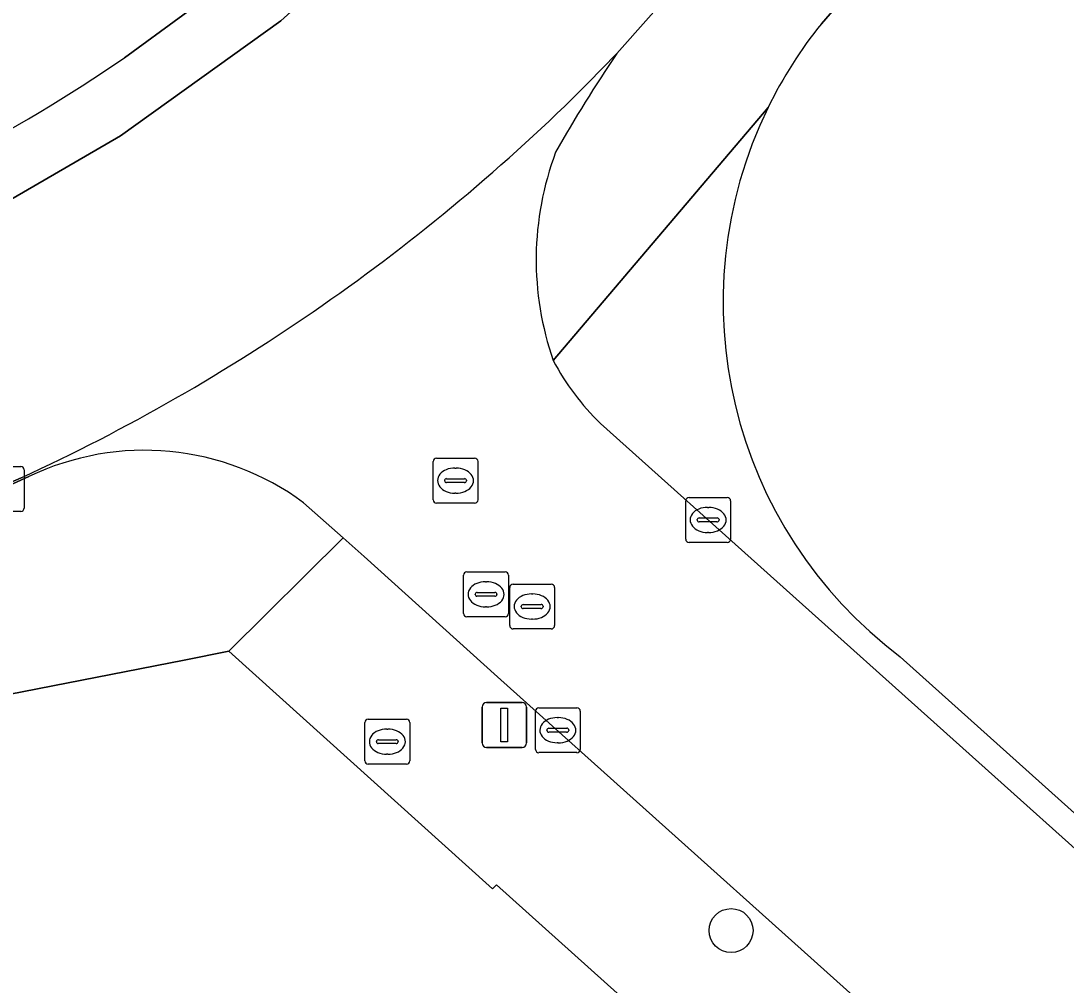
# Model space of a CAD drawing. Extents: x 157648 to 158502, y 379212 to 380938.
# Drawn here: x 158309.28 to 158332.56, y 380314.96 to 380336.43 of the extents above; entities that cross this region are included whole.
import ezdxf

# ---------------------------------------------------------------- set-up
doc = ezdxf.new("R2010")
doc.units = 0
for name, color, linetype in [('IMGEO_Boom', 7, 'Continuous'), ('IMGEO_Brandkraan', 7, 'Continuous'), ('IMGEO_Erf', 7, 'Continuous'), ('IMGEO_Kolk', 7, 'Continuous'), ('IMGEO_Lichtmast', 7, 'Continuous'), ('IMGEO_Rijbaan_lokaal_gesloten', 7, 'Continuous'), ('IMGEO_Rijbaan_lokaal_open', 7, 'Continuous'), ('IMGEO_Rioolput', 7, 'Continuous'), ('IMGEO_Voetpad_open', 7, 'Continuous')]:
    doc.layers.add(name, color=color, linetype=linetype)

msp = doc.modelspace()

# ---------------------------------------------------------------- linework, layer by layer
at = {"layer": 'IMGEO_Boom'}
msp.add_circle((158325.101, 380316.171), 0.489, dxfattribs=at)
at = {"layer": 'IMGEO_Brandkraan'}
for p, q in [((158317.018, 380320.878), (158317.87, 380320.878)), ((158316.943, 380319.952), (158316.943, 380320.804)), ((158317.431, 380320.658), (158317.456, 380320.658)), ((158317.944, 380320.804), (158317.944, 380319.952)), ((158317.202, 380320.372), (158317.202, 380320.384)), ((158317.245, 380320.421), (158317.643, 380320.421)), ((158317.686, 380320.384), (158317.686, 380320.372)), ((158317.64, 380320.335), (158317.242, 380320.335)), ((158317.454, 380320.098), (158317.429, 380320.098)), ((158317.87, 380319.878), (158317.018, 380319.878))]:
    msp.add_line(p, q, dxfattribs=at)
for points in [[(158317.018, 380320.878), (158317.87, 380320.878)], [(158316.943, 380319.952), (158316.943, 380320.804)], [(158317.944, 380320.804), (158317.944, 380319.952)], [(158317.87, 380319.878), (158317.018, 380319.878)]]:
    msp.add_lwpolyline(points, dxfattribs=at)
for centre, radius, start, end in [((158317.02, 380320.802), 0.0765, 91.552, 178.448), ((158317.02, 380320.802), 0.0765, 91.552, 178.448), ((158317.868, 380320.802), 0.0765, 1.552, 88.448), ((158317.868, 380320.802), 0.0765, 1.552, 88.448), ((158317.242, 380320.381), 0.0403, 85.8775, 175.7526), ((158317.647, 380320.383), 0.0386, 1.7309, 96.639), ((158317.239, 380320.371), 0.0366, 178.938, 274.7102), ((158317.643, 380320.378), 0.043, 264.8664, 352.4533), ((158317.02, 380319.954), 0.0765, 181.552, 268.448), ((158317.02, 380319.954), 0.0765, 181.552, 268.448), ((158317.868, 380319.954), 0.0765, 271.552, 358.448), ((158317.868, 380319.954), 0.0765, 271.552, 358.448)]:
    msp.add_arc(centre, radius, start, end, dxfattribs=at)
for centre, major_axis, ratio, start_param, end_param in [((158317.43, 380320.378), (-0.387, 0.002), 0.722429, 4.712389, 7.853982), ((158317.455, 380320.378), (-0.39, 0.002), 0.717154, 1.570796, 4.712389)]:
    msp.add_ellipse(centre, major_axis=major_axis, ratio=ratio, start_param=start_param, end_param=end_param, dxfattribs=at)
at = {"layer": 'IMGEO_Erf'}
for points in [[(158361.728, 380389.558), (158328.274, 380337.71), (158327.111, 380336.37)], [(158355.536, 380284.979), (158355.63, 380285.086), (158319.878, 380317.192), (158319.785, 380317.098), (158313.914, 380322.39), (158312.921, 380322.194), (158264.365, 380312.705), (158256.222, 380311.09), (158254.843, 380310.82), (158258.955, 380273.913), (158254.984, 380250), (158254.861, 380249.262), (158262.709, 380236.893), (158282.59, 380240.787), (158328.358, 380249.669)], [(158328.87, 380322.271), (158368.445, 380286.775), (158375.993, 380286.676), (158378.309, 380289.272), (158394.201, 380307.087)]]:
    msp.add_lwpolyline(points, dxfattribs=at)
for centre, radius, start, end in [((158334.81, 380330.162), 9.89, 141.1194, 153.9581), ((158334.8, 380330.17), 9.877, 153.976, 233.1048)]:
    msp.add_arc(centre, radius, start, end, dxfattribs=at)
at = {"layer": 'IMGEO_Kolk'}
for p, q in [((158308.43, 380326.508), (158309.282, 380326.508)), ((158309.356, 380326.434), (158309.356, 380325.582)), ((158324.089, 380324.891), (158324.089, 380325.743)), ((158324.164, 380325.817), (158325.016, 380325.817)), ((158325.09, 380325.743), (158325.09, 380324.891)), ((158309.282, 380325.508), (158308.43, 380325.508)), ((158324.577, 380325.597), (158324.602, 380325.597)), ((158324.348, 380325.311), (158324.348, 380325.323)), ((158324.786, 380325.274), (158324.388, 380325.274)), ((158324.391, 380325.36), (158324.789, 380325.36)), ((158324.832, 380325.323), (158324.832, 380325.311)), ((158324.6, 380325.037), (158324.575, 380325.037)), ((158325.016, 380324.817), (158324.164, 380324.817)), ((158320.816, 380321.133), (158321.668, 380321.133)), ((158320.741, 380320.207), (158320.741, 380321.059)), ((158321.229, 380320.913), (158321.254, 380320.913)), ((158321.742, 380321.059), (158321.742, 380320.207)), ((158321, 380320.627), (158321, 380320.639)), ((158321.043, 380320.676), (158321.441, 380320.676)), ((158321.484, 380320.639), (158321.484, 380320.627)), ((158321.438, 380320.59), (158321.04, 380320.59)), ((158321.252, 380320.353), (158321.227, 380320.353)), ((158321.668, 380320.133), (158320.816, 380320.133))]:
    msp.add_line(p, q, dxfattribs=at)
for points in [[(158308.43, 380326.508), (158309.282, 380326.508)], [(158309.356, 380326.434), (158309.356, 380325.582)], [(158324.089, 380324.891), (158324.089, 380325.743)], [(158324.164, 380325.817), (158325.016, 380325.817)], [(158325.09, 380325.743), (158325.09, 380324.891)], [(158309.282, 380325.508), (158308.43, 380325.508)], [(158325.016, 380324.817), (158324.164, 380324.817)], [(158320.816, 380321.133), (158321.668, 380321.133)], [(158320.741, 380320.207), (158320.741, 380321.059)], [(158321.742, 380321.059), (158321.742, 380320.207)], [(158321.668, 380320.133), (158320.816, 380320.133)]]:
    msp.add_lwpolyline(points, dxfattribs=at)
for centre, radius, start, end in [((158309.28, 380326.432), 0.0765, 1.552, 88.448), ((158309.28, 380326.432), 0.0765, 1.552, 88.448), ((158324.166, 380325.741), 0.0765, 91.552, 178.448), ((158324.166, 380325.741), 0.0765, 91.552, 178.448), ((158325.014, 380325.741), 0.0765, 1.552, 88.448), ((158325.014, 380325.741), 0.0765, 1.552, 88.448), ((158309.28, 380325.584), 0.0765, 271.552, 358.448), ((158309.28, 380325.584), 0.0765, 271.552, 358.448), ((158324.388, 380325.32), 0.0403, 85.8775, 175.7526), ((158324.385, 380325.31), 0.0366, 178.938, 274.7102), ((158324.789, 380325.317), 0.043, 264.8664, 352.4533), ((158324.793, 380325.322), 0.0386, 1.7309, 96.639), ((158324.166, 380324.893), 0.0765, 181.552, 268.448), ((158324.166, 380324.893), 0.0765, 181.552, 268.448), ((158325.014, 380324.893), 0.0765, 271.552, 358.448), ((158325.014, 380324.893), 0.0765, 271.552, 358.448), ((158320.818, 380321.057), 0.0765, 91.552, 178.448), ((158320.818, 380321.057), 0.0765, 91.552, 178.448), ((158321.666, 380321.057), 0.0765, 1.552, 88.448), ((158321.666, 380321.057), 0.0765, 1.552, 88.448), ((158321.04, 380320.636), 0.0403, 85.8775, 175.7526), ((158321.037, 380320.626), 0.0366, 178.938, 274.7102), ((158321.441, 380320.633), 0.043, 264.8664, 352.4533), ((158321.445, 380320.638), 0.0386, 1.7309, 96.639), ((158320.818, 380320.209), 0.0765, 181.552, 268.448), ((158320.818, 380320.209), 0.0765, 181.552, 268.448), ((158321.666, 380320.209), 0.0765, 271.552, 358.448), ((158321.666, 380320.209), 0.0765, 271.552, 358.448)]:
    msp.add_arc(centre, radius, start, end, dxfattribs=at)
for centre, major_axis, ratio, start_param, end_param in [((158324.576, 380325.317), (-0.387, 0.002), 0.722429, 4.712389, 7.853982), ((158324.601, 380325.317), (-0.39, 0.002), 0.717154, 1.570796, 4.712389), ((158321.228, 380320.633), (-0.387, 0.002), 0.722429, 4.712389, 7.853982), ((158321.253, 380320.633), (-0.39, 0.002), 0.717154, 1.570796, 4.712389)]:
    msp.add_ellipse(centre, major_axis=major_axis, ratio=ratio, start_param=start_param, end_param=end_param, dxfattribs=at)
at = {"layer": 'IMGEO_Lichtmast'}
for p, q in [((158319.554, 380320.349), (158319.554, 380321.149)), ((158319.554, 380321.149), (158319.554, 380320.349)), ((158319.654, 380321.249), (158320.444, 380321.249)), ((158320.444, 380321.249), (158319.654, 380321.249)), ((158320.544, 380321.149), (158320.544, 380320.349)), ((158320.544, 380320.349), (158320.544, 380321.149)), ((158320.444, 380320.249), (158319.654, 380320.249)), ((158319.654, 380320.249), (158320.444, 380320.249))]:
    msp.add_line(p, q, dxfattribs=at)
msp.add_lwpolyline([(158319.974, 380321.124), (158320.124, 380321.124), (158320.124, 380320.374), (158319.974, 380320.374), (158319.974, 380321.124)], dxfattribs=at)
for centre, start, end in [((158319.654, 380321.149), 90, 180), ((158319.654, 380321.149), 90, 180), ((158320.444, 380321.149), 0, 90), ((158320.444, 380321.149), 360, 90), ((158319.654, 380320.349), 180, 270), ((158319.654, 380320.349), 180, 270), ((158320.444, 380320.349), 270, 0), ((158320.444, 380320.349), 270, 0)]:
    msp.add_arc(centre, 0.1, start, end, dxfattribs=at)
at = {"layer": 'IMGEO_Rijbaan_lokaal_gesloten'}
for points in [[(158321.913, 380335.046), (158322.556, 380335.707), (158323.969, 380337.301), (158322.8, 380338.281), (158325.582, 380341.817), (158354.457, 380386.687), (158358.544, 380392.841), (158366.85, 380405.76), (158366.882, 380405.811), (158366.882, 380405.811), (158364.309, 380407.61), (158389.416, 380445.887), (158403.005, 380466.605), (158407.741, 380473.826)], [(158252.667, 380319.58), (158297.379, 380328.323), (158300.886, 380329.108), (158304.148, 380330.07), (158305.918, 380330.827), (158306.936, 380331.323), (158307.953, 380331.819), (158311.501, 380333.875), (158315.073, 380336.434), (158317.032, 380338.206), (158318.518, 380339.79), (158319.987, 380341.493), (158321.746, 380343.769), (158349.792, 380387.036), (158357.742, 380399.152), (158358.865, 380400.883), (158359.212, 380401.425), (158375.308, 380426.619)], [(158357.468, 380398.711), (158357.742, 380399.152), (158349.792, 380387.036), (158321.746, 380343.769), (158319.987, 380341.493), (158318.518, 380339.79), (158317.032, 380338.206), (158315.073, 380336.434), (158311.501, 380333.875), (158307.953, 380331.819), (158306.936, 380331.323), (158308.481, 380327.416), (158309.051, 380326.149), (158309.29, 380326.255)], [(158318.142, 380341.518), (158317.471, 380340.72), (158316.05, 380339.206), (158314.186, 380337.52), (158311.589, 380335.61)]]:
    msp.add_lwpolyline(points, dxfattribs=at)
for centre, radius, start, end in [((158287.714, 380370.853), 42.569, 291.9915, 304.1145), ((158290.92, 380366.091), 43.868, 294.7566, 314.9522)]:
    msp.add_arc(centre, radius, start, end, dxfattribs=at)
at = {"layer": 'IMGEO_Rijbaan_lokaal_open'}
for points in [[(158322.556, 380335.707), (158321.913, 380335.046)], [(158369.829, 380284.728), (158368.046, 380286.323), (158351.223, 380301.374), (158347.107, 380305.076), (158338.137, 380313.159), (158333.974, 380316.904), (158322.192, 380327.468)], [(158309.29, 380326.255), (158309.051, 380326.149), (158308.856, 380326.008), (158309.458, 380326.281)], [(158315.578, 380325.699), (158316.461, 380324.918), (158316.931, 380324.502), (158319.899, 380321.823), (158358.695, 380287.026), (158363.19, 380282.962), (158365.367, 380281.05), (158374.084, 380273.393), (158375.361, 380274.822)]]:
    msp.add_lwpolyline(points, dxfattribs=at)
for centre, radius, start, end in [((158347.88, 380318.496), 30.619, 145.7978, 150.642), ((158290.92, 380366.091), 43.868, 294.7566, 314.9522), ((158327.572, 380331.115), 6.813, 159.4441, 199.272), ((158326.03, 380331.447), 5.529, 207.8344, 226.0364), ((158312.036, 380320.921), 5.948, 53.45, 115.6853)]:
    msp.add_arc(centre, radius, start, end, dxfattribs=at)
at = {"layer": 'IMGEO_Rioolput'}
for p, q in [((158318.537, 380326.693), (158319.389, 380326.693)), ((158318.462, 380325.767), (158318.462, 380326.619)), ((158318.95, 380326.473), (158318.975, 380326.473)), ((158319.463, 380326.619), (158319.463, 380325.767)), ((158318.721, 380326.187), (158318.721, 380326.199)), ((158318.764, 380326.236), (158319.162, 380326.236)), ((158319.205, 380326.199), (158319.205, 380326.187)), ((158319.159, 380326.15), (158318.761, 380326.15)), ((158318.973, 380325.913), (158318.948, 380325.913)), ((158319.389, 380325.693), (158318.537, 380325.693)), ((158319.217, 380324.16), (158320.069, 380324.16)), ((158319.142, 380323.234), (158319.142, 380324.086)), ((158319.63, 380323.94), (158319.655, 380323.94)), ((158320.143, 380324.086), (158320.143, 380323.234)), ((158320.244, 380323.888), (158321.096, 380323.888)), ((158319.401, 380323.654), (158319.401, 380323.666)), ((158319.444, 380323.703), (158319.842, 380323.703)), ((158319.885, 380323.666), (158319.885, 380323.654)), ((158320.169, 380322.962), (158320.169, 380323.814)), ((158320.657, 380323.668), (158320.682, 380323.668)), ((158321.17, 380323.814), (158321.17, 380322.962)), ((158319.839, 380323.617), (158319.441, 380323.617)), ((158320.471, 380323.431), (158320.869, 380323.431)), ((158319.653, 380323.38), (158319.628, 380323.38)), ((158320.428, 380323.382), (158320.428, 380323.394)), ((158320.866, 380323.345), (158320.468, 380323.345)), ((158320.912, 380323.394), (158320.912, 380323.382)), ((158320.069, 380323.16), (158319.217, 380323.16)), ((158320.68, 380323.108), (158320.655, 380323.108)), ((158321.096, 380322.888), (158320.244, 380322.888))]:
    msp.add_line(p, q, dxfattribs=at)
for points in [[(158318.537, 380326.693), (158319.389, 380326.693)], [(158318.462, 380325.767), (158318.462, 380326.619)], [(158319.463, 380326.619), (158319.463, 380325.767)], [(158319.389, 380325.693), (158318.537, 380325.693)], [(158319.217, 380324.16), (158320.069, 380324.16)], [(158319.142, 380323.234), (158319.142, 380324.086)], [(158320.143, 380324.086), (158320.143, 380323.234)], [(158320.244, 380323.888), (158321.096, 380323.888)], [(158320.169, 380322.962), (158320.169, 380323.814)], [(158321.17, 380323.814), (158321.17, 380322.962)], [(158320.069, 380323.16), (158319.217, 380323.16)], [(158321.096, 380322.888), (158320.244, 380322.888)]]:
    msp.add_lwpolyline(points, dxfattribs=at)
for centre, radius, start, end in [((158318.539, 380326.617), 0.0765, 91.552, 178.448), ((158318.539, 380326.617), 0.0765, 91.552, 178.448), ((158319.387, 380326.617), 0.0765, 1.552, 88.448), ((158319.387, 380326.617), 0.0765, 1.552, 88.448), ((158318.761, 380326.196), 0.0403, 85.8775, 175.7526), ((158319.166, 380326.198), 0.0386, 1.7309, 96.639), ((158318.758, 380326.186), 0.0366, 178.938, 274.7102), ((158319.162, 380326.193), 0.043, 264.8664, 352.4533), ((158318.539, 380325.769), 0.0765, 181.552, 268.448), ((158318.539, 380325.769), 0.0765, 181.552, 268.448), ((158319.387, 380325.769), 0.0765, 271.552, 358.448), ((158319.387, 380325.769), 0.0765, 271.552, 358.448), ((158319.219, 380324.084), 0.0765, 91.552, 178.448), ((158319.219, 380324.084), 0.0765, 91.552, 178.448), ((158320.067, 380324.084), 0.0765, 1.552, 88.448), ((158320.067, 380324.084), 0.0765, 1.552, 88.448), ((158320.246, 380323.812), 0.0765, 91.552, 178.448), ((158320.246, 380323.812), 0.0765, 91.552, 178.448), ((158321.094, 380323.812), 0.0765, 1.552, 88.448), ((158321.094, 380323.812), 0.0765, 1.552, 88.448), ((158319.441, 380323.663), 0.0403, 85.8775, 175.7526), ((158319.438, 380323.653), 0.0366, 178.938, 274.7102), ((158319.842, 380323.66), 0.043, 264.8664, 352.4533), ((158319.846, 380323.665), 0.0386, 1.7309, 96.639), ((158320.468, 380323.391), 0.0403, 85.8775, 175.7526), ((158320.873, 380323.393), 0.0386, 1.7309, 96.639), ((158319.219, 380323.236), 0.0765, 181.552, 268.448), ((158319.219, 380323.236), 0.0765, 181.552, 268.448), ((158320.067, 380323.236), 0.0765, 271.552, 358.448), ((158320.067, 380323.236), 0.0765, 271.552, 358.448), ((158320.465, 380323.381), 0.0366, 178.938, 274.7102), ((158320.869, 380323.388), 0.043, 264.8664, 352.4533), ((158320.246, 380322.964), 0.0765, 181.552, 268.448), ((158320.246, 380322.964), 0.0765, 181.552, 268.448), ((158321.094, 380322.964), 0.0765, 271.552, 358.448), ((158321.094, 380322.964), 0.0765, 271.552, 358.448)]:
    msp.add_arc(centre, radius, start, end, dxfattribs=at)
for centre, major_axis, ratio, start_param, end_param in [((158318.949, 380326.193), (-0.387, 0.002), 0.722429, 4.712389, 7.853982), ((158318.974, 380326.193), (-0.39, 0.002), 0.717154, 1.570796, 4.712389), ((158319.629, 380323.66), (-0.387, 0.002), 0.722429, 4.712389, 7.853982), ((158319.654, 380323.66), (-0.39, 0.002), 0.717154, 1.570796, 4.712389), ((158320.656, 380323.388), (-0.387, 0.002), 0.722429, 4.712389, 7.853982), ((158320.681, 380323.388), (-0.39, 0.002), 0.717154, 1.570796, 4.712389)]:
    msp.add_ellipse(centre, major_axis=major_axis, ratio=ratio, start_param=start_param, end_param=end_param, dxfattribs=at)
at = {"layer": 'IMGEO_Voetpad_open'}
for points in [[(158370.557, 380403.242), (158368.031, 380405.008), (158367.444, 380404.078), (158359.716, 380392.075), (158359.345, 380391.517), (158355.628, 380385.92), (158351.519, 380379.552), (158345.303, 380369.919), (158343.276, 380366.777), (158339.776, 380361.354), (158336.345, 380355.999), (158334.336, 380352.863), (158328.295, 380343.434), (158326.722, 380341.002), (158323.969, 380337.301), (158322.556, 380335.707)], [(158327.111, 380336.37), (158328.274, 380337.71), (158361.728, 380389.558), (158369.975, 380402.34), (158370.557, 380403.242)], [(158311.589, 380335.61), (158314.186, 380337.52), (158316.05, 380339.206), (158317.471, 380340.72), (158318.142, 380341.518)], [(158325.924, 380334.504), (158321.141, 380328.866)], [(158321.141, 380328.866), (158325.924, 380334.504)], [(158322.192, 380327.468), (158333.974, 380316.904), (158338.137, 380313.159), (158347.107, 380305.076), (158351.223, 380301.374), (158368.046, 380286.323), (158368.445, 380286.775), (158328.87, 380322.271)], [(158309.458, 380326.281), (158308.856, 380326.008)], [(158241.64, 380308.242), (158247.042, 380309.288), (158249.246, 380309.722), (158254.843, 380310.82), (158256.222, 380311.09), (158264.365, 380312.705), (158312.921, 380322.194), (158313.914, 380322.39), (158316.461, 380324.918), (158315.578, 380325.699)], [(158319.899, 380321.823), (158316.931, 380324.502), (158316.461, 380324.918), (158313.914, 380322.39), (158319.785, 380317.098), (158319.878, 380317.192), (158355.63, 380285.086), (158355.536, 380284.979), (158362.946, 380278.347)], [(158365.367, 380281.05), (158363.19, 380282.962), (158362.892, 380282.636), (158358.392, 380286.698), (158358.695, 380287.026), (158319.899, 380321.823)]]:
    msp.add_lwpolyline(points, dxfattribs=at)
for centre, radius, start, end in [((158334.81, 380330.162), 9.89, 141.1194, 153.9581), ((158287.714, 380370.853), 42.569, 291.9915, 304.1145), ((158347.88, 380318.496), 30.619, 145.7978, 150.642), ((158334.8, 380330.17), 9.877, 153.976, 233.1048), ((158327.572, 380331.115), 6.813, 159.4441, 199.272), ((158326.03, 380331.447), 5.529, 207.8344, 226.0364), ((158312.036, 380320.921), 5.948, 53.45, 115.6853)]:
    msp.add_arc(centre, radius, start, end, dxfattribs=at)

doc.saveas('drawing.dxf')
